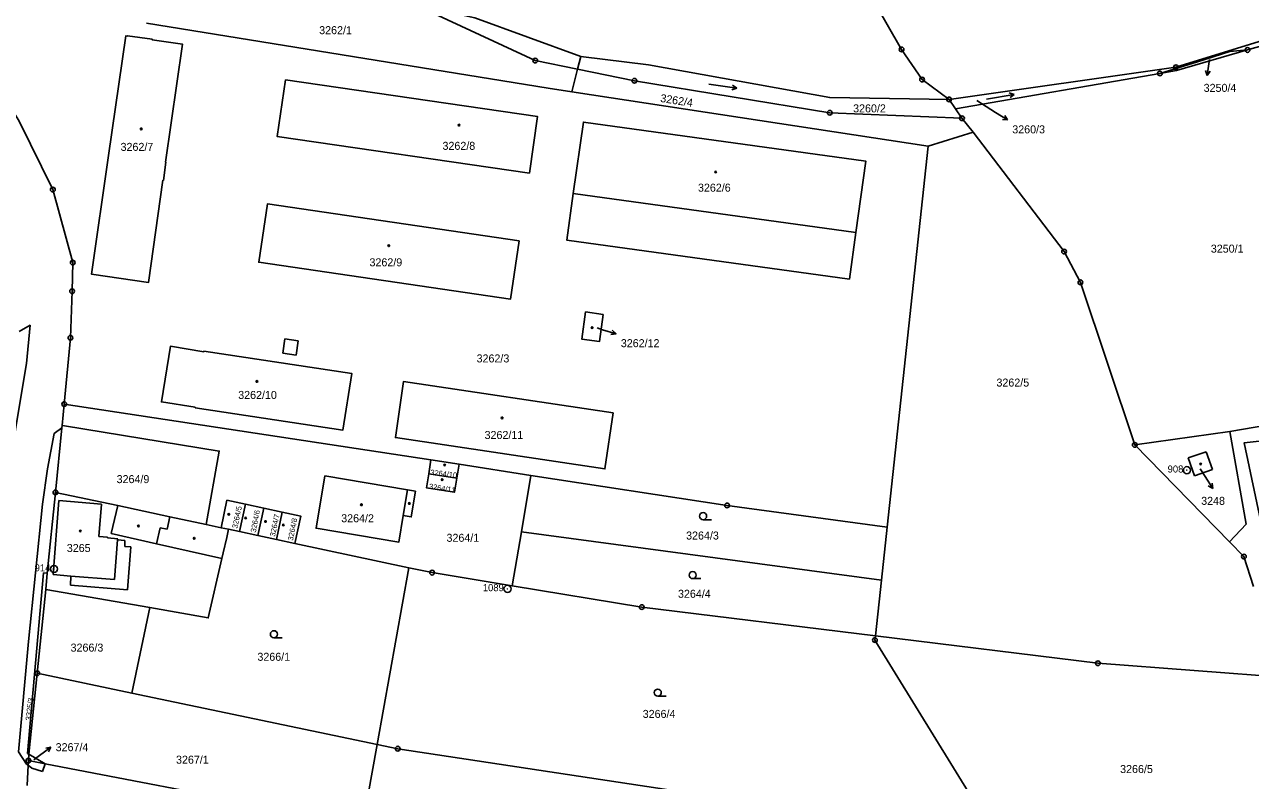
# Model space of a CAD drawing. Extents: x -733394 to -722299, y -1082822 to -1075049.
# Drawn here: x -727982.2 to -727721.7, y -1080037.5 to -1079876.8 of the extents above; entities that cross this region are included whole.
import ezdxf

# ---------------------------------------------------------------- set-up
doc = ezdxf.new("R2010")
doc.units = 0
for name, color, linetype in [('Hranice parcel', 7, 'Continuous'), ('Parcelní čísla', 7, 'Continuous'), ('Pop  PČ popisy', 7, 'Continuous'), ('Vnitřní kresba', 7, 'Continuous'), ('Značky bodu BP', 7, 'Continuous'), ('Značky budov', 7, 'Continuous'), ('Značky kultur', 7, 'Continuous')]:
    doc.layers.add(name, color=color, linetype=linetype)

msp = doc.modelspace()

# ---------------------------------------------------------------- linework, layer by layer
at = {"layer": 'Hranice parcel'}
for p, q in [((-727701.55, -1079876.17), (-727722.36, -1079882.21)), ((-727864.7, -1079886.28), (-727864.01, -1079883.6)), ((-727865.93, -1079891.07), (-727864.7, -1079886.28)), ((-727740.97, -1079887.19), (-727784.4, -1079894.71)), ((-727790.18, -1079902.64), (-727865.93, -1079891.07)), ((-727784.4, -1079894.71), (-727785.77, -1079892.71)), ((-727784.4, -1079894.71), (-727783.02, -1079896.71)), ((-727783.02, -1079896.71), (-727780.66, -1079899.65)), ((-727790.18, -1079902.64), (-727780.66, -1079899.65)), ((-727798.92, -1079983.63), (-727790.18, -1079902.64)), ((-727974.19, -1079961.99), (-727973.74, -1079957.47)), ((-727973.74, -1079957.47), (-727895.84, -1079969.28)), ((-727686.82, -1079956.59), (-727726.09, -1079963.26)), ((-727974.24, -1079962.5), (-727975.62, -1079976.22)), ((-727974.19, -1079961.99), (-727974.24, -1079962.5)), ((-727726.09, -1079963.26), (-727746.32, -1079966.14)), ((-727746.32, -1079966.14), (-727726.19, -1079986.73)), ((-727895.84, -1079969.28), (-727896.31, -1079972.26)), ((-727895.84, -1079969.28), (-727889.83, -1079970.21)), ((-727890.32, -1079973.19), (-727889.83, -1079970.21)), ((-727889.83, -1079970.21), (-727874.59, -1079972.64)), ((-727896.31, -1079972.26), (-727890.32, -1079973.19)), ((-727876.63, -1079984.58), (-727874.59, -1079972.64)), ((-727975.62, -1079976.22), (-727962.34, -1079979.05)), ((-727936.5, -1079984.57), (-727935.26, -1079978.73)), ((-727931.34, -1079979.57), (-727935.26, -1079978.73)), ((-727932.59, -1079985.42), (-727931.34, -1079979.57)), ((-727927.41, -1079980.41), (-727931.34, -1079979.57)), ((-727928.68, -1079986.25), (-727927.41, -1079980.41)), ((-727940.41, -1079983.74), (-727943.56, -1079983.06)), ((-727940.41, -1079983.74), (-727938.82, -1079984.08)), ((-727938.82, -1079984.08), (-727936.5, -1079984.57)), ((-727936.5, -1079984.57), (-727932.59, -1079985.42)), ((-727878.59, -1079996.09), (-727876.63, -1079984.58)), ((-727876.63, -1079984.58), (-727800.13, -1079994.9)), ((-727798.92, -1079983.63), (-727800.13, -1079994.9)), ((-727932.59, -1079985.42), (-727928.68, -1079986.25)), ((-727928.68, -1079986.25), (-727924.78, -1079987.08)), ((-727924.78, -1079987.08), (-727900.53, -1079992.24)), ((-727900.53, -1079992.24), (-727907.26, -1080029.79)), ((-727800.13, -1079994.9), (-727801.41, -1080006.73)), ((-727979.46, -1080014.66), (-727977.68, -1079996.84)), ((-727977.68, -1079996.84), (-727955.56, -1080000.73)), ((-727955.56, -1080000.73), (-727959.36, -1080018.87)), ((-727979.46, -1080014.66), (-727981.23, -1080031.9)), ((-727959.36, -1080018.87), (-727979.46, -1080014.66)), ((-727907.26, -1080029.79), (-727959.36, -1080018.87)), ((-727981.41, -1080034.22), (-727981.61, -1080038.53)), ((-727981.36, -1080033.23), (-727981.41, -1080034.22)), ((-727981.23, -1080031.9), (-727981.36, -1080033.23)), ((-727981.36, -1080033.23), (-727977.8, -1080033.91)), ((-727981.23, -1080031.9), (-727977.8, -1080033.91)), ((-727977.8, -1080033.91), (-727910.31, -1080046.82))]:
    msp.add_line(p, q, dxfattribs=at)
for points in [[(-727850.51, -1079834.68), (-727817.83, -1079842.11), (-727808.6, -1079859.79), (-727795.85, -1079882.09), (-727791.49, -1079888.51), (-727785.77, -1079892.71)], [(-727981.71, -1079861.11), (-727958.14, -1079860.46), (-727941.29, -1079860.82), (-727928.93, -1079865.96), (-727886.53, -1079875.4), (-727864.01, -1079883.6)], [(-727953.25, -1079865.53), (-727943.56, -1079864.59), (-727894.31, -1079874.91), (-727873.68, -1079884.46), (-727864.7, -1079886.28)], [(-727999.64, -1079869.54), (-727999.37, -1079870.99), (-727983.32, -1079897.35), (-727976.16, -1079911.89), (-727971.93, -1079927.4), (-727972.07, -1079933.48), (-727972.42, -1079943.37), (-727973.74, -1079957.47)], [(-727785.77, -1079892.71), (-727737.57, -1079885.89), (-727702.22, -1079874.93)], [(-727956.27, -1079876.54), (-727870.93, -1079890.31), (-727865.93, -1079891.07)], [(-727952.12, -1079906.06), (-727952.67, -1079909.92), (-727952.77, -1079909.91), (-727955.83, -1079931.59), (-727967.94, -1079929.87), (-727964.31, -1079904.62), (-727960.66, -1079879.23), (-727960.31, -1079879.27), (-727960.3, -1079879.17), (-727955.04, -1079879.92), (-727955.06, -1079880.02), (-727948.63, -1079880.94), (-727952.22, -1079906.04), (-727952.12, -1079906.06)], [(-727722.36, -1079882.21), (-727737.47, -1079886.6), (-727740.97, -1079887.19)], [(-727722.36, -1079882.21), (-727726.15, -1079882.54), (-727733.02, -1079884.7), (-727740.97, -1079887.19)], [(-727864.01, -1079883.6), (-727849.65, -1079885.4), (-727811.1, -1079892.32), (-727785.77, -1079892.71)], [(-727864.7, -1079886.28), (-727852.62, -1079888.76), (-727811.12, -1079895.56), (-727783.02, -1079896.71)], [(-727926.72, -1079888.57), (-727873.2, -1079896.34), (-727874.9, -1079908.37), (-727928.49, -1079900.63), (-727926.72, -1079888.57)], [(-727805.56, -1079921.01), (-727806.93, -1079930.91), (-727866.96, -1079922.64), (-727865.6, -1079912.74), (-727863.43, -1079897.54), (-727803.47, -1079905.82), (-727805.56, -1079921.01)], [(-727780.66, -1079899.65), (-727761.33, -1079925.04), (-727757.85, -1079931.59), (-727746.32, -1079966.14)], [(-727877.06, -1079922.79), (-727878.91, -1079935.14), (-727932.42, -1079927.32), (-727930.58, -1079914.92), (-727877.06, -1079922.79)], [(-727859.22, -1079938.45), (-727860.05, -1079944.19), (-727863.81, -1079943.64), (-727862.97, -1079937.89), (-727859.22, -1079938.45)], [(-727983.33, -1079942.03), (-727980.99, -1079940.72), (-727981.78, -1079948.84), (-727983.78, -1079961.12), (-727986.54, -1079978.32), (-727990.9, -1080024.39), (-727992.04, -1080036.89)], [(-727945.89, -1079958.1), (-727953.1, -1079957), (-727951.17, -1079945.18), (-727944.08, -1079946.33), (-727944.05, -1079946.19), (-727912.65, -1079950.94), (-727914.57, -1079963.03), (-727945.9, -1079958.24), (-727945.89, -1079958.1)], [(-727857.1, -1079959.32), (-727858.89, -1079971.24), (-727903.38, -1079964.59), (-727901.66, -1079952.64), (-727857.1, -1079959.32)], [(-727981.41, -1080034.22), (-727981.75, -1080033.97), (-727983.42, -1080031.38), (-727981.35, -1080007.9), (-727978.36, -1079978.72), (-727977.29, -1079971.19), (-727975.86, -1079963.71), (-727974.24, -1079962.5)], [(-727943.56, -1079983.06), (-727940.79, -1079967.45), (-727973.68, -1079962.07), (-727974.19, -1079961.99)], [(-727726.09, -1079963.26), (-727722.62, -1079982.95), (-727726.19, -1079986.73)], [(-727716.98, -1079994.25), (-727717.21, -1079993.56), (-727723.09, -1079965.71), (-727688.86, -1079961.91)], [(-727899.11, -1079975.95), (-727900.79, -1079975.67), (-727918.37, -1079972.74), (-727920.22, -1079983.84), (-727902.65, -1079986.78), (-727901.71, -1079981.17), (-727900.03, -1079981.45), (-727899.11, -1079975.95)], [(-727896.31, -1079972.26), (-727896.78, -1079975.24), (-727890.81, -1079976.18), (-727890.32, -1079973.19)], [(-727874.59, -1079972.64), (-727832.93, -1079979.01), (-727798.92, -1079983.63)], [(-727975.62, -1079976.22), (-727977.34, -1079993.42), (-727977.68, -1079996.84)], [(-727962.34, -1079979.05), (-727951.32, -1079981.4), (-727943.56, -1079983.06)], [(-727935.26, -1079978.73), (-727939.18, -1079977.89), (-727940.41, -1079983.74)], [(-727924.78, -1079987.08), (-727923.49, -1079981.25), (-727927.41, -1079980.41)], [(-727955.56, -1080000.73), (-727943.15, -1080002.92), (-727940.25, -1079990.28), (-727939.98, -1079989.11), (-727939.23, -1079985.84), (-727938.82, -1079984.08)], [(-727726.19, -1079986.73), (-727723.12, -1079989.87), (-727721.1, -1079996.22)], [(-727878.59, -1079996.09), (-727895.58, -1079993.29), (-727900.53, -1079992.24)], [(-727801.41, -1080006.73), (-727851.06, -1080000.62), (-727878.59, -1079996.09)], [(-727776.17, -1080048.83), (-727801.51, -1080007.62), (-727801.41, -1080006.73)], [(-727801.41, -1080006.73), (-727754.14, -1080012.54), (-727713.2, -1080015.61)], [(-727910.31, -1080046.82), (-727910.15, -1080045.92), (-727907.26, -1080029.79)], [(-727907.26, -1080029.79), (-727902.9, -1080030.7), (-727798.52, -1080046.54), (-727776.17, -1080048.83)]]:
    msp.add_lwpolyline(points, dxfattribs=at)
at = {"layer": 'Pop  PČ popisy'}
for p, q in [((-727730.52, -1079884.69), (-727730.94, -1079887.66)), ((-727730.46, -1079884.24), (-727730.52, -1079884.69)), ((-727730.94, -1079887.66), (-727731.29, -1079886.6)), ((-727730.94, -1079887.66), (-727730.3, -1079886.74)), ((-727779.87, -1079892.94), (-727775.87, -1079895.49)), ((-727775.87, -1079895.49), (-727773.33, -1079897.08)), ((-727773.33, -1079897.08), (-727773.91, -1079896.12)), ((-727773.33, -1079897.08), (-727774.44, -1079896.97)), ((-727860.53, -1079941.29), (-727859.37, -1079941.65)), ((-727859.37, -1079941.65), (-727856.5, -1079942.53)), ((-727856.5, -1079942.53), (-727857.6, -1079942.71)), ((-727856.5, -1079942.53), (-727857.31, -1079941.76)), ((-727732.45, -1079971.2), (-727731.36, -1079972.87)), ((-727731.36, -1079972.87), (-727729.73, -1079975.39)), ((-727729.73, -1079975.39), (-727729.85, -1079974.27)), ((-727729.73, -1079975.39), (-727730.69, -1079974.82)), ((-727978.98, -1080032.16), (-727976.55, -1080030.4)), ((-727976.55, -1080030.4), (-727977.66, -1080030.58)), ((-727976.55, -1080030.4), (-727977.07, -1080031.39)), ((-727980.22, -1080033.07), (-727978.98, -1080032.16))]:
    msp.add_line(p, q, dxfattribs=at)
at = {"layer": 'Vnitřní kresba'}
for p, q in [((-727865.6, -1079912.74), (-727805.56, -1079921.01)), ((-727926.86, -1079943.57), (-727927.32, -1079946.63)), ((-727924.02, -1079943.99), (-727926.86, -1079943.57)), ((-727924.49, -1079947.06), (-727924.02, -1079943.99)), ((-727927.32, -1079946.63), (-727924.49, -1079947.06)), ((-727731.14, -1079967.58), (-727734.95, -1079968.87)), ((-727733.61, -1079972.69), (-727734.95, -1079968.87)), ((-727729.82, -1079971.34), (-727731.14, -1079967.58)), ((-727729.82, -1079971.34), (-727733.61, -1079972.69)), ((-727901.71, -1079981.17), (-727900.79, -1079975.67)), ((-727974.86, -1079977.99), (-727976.06, -1079993.71)), ((-727965.84, -1079978.7), (-727974.86, -1079977.99)), ((-727966.4, -1079985.6), (-727965.84, -1079978.7)), ((-727963.77, -1079984.96), (-727962.34, -1079979.05)), ((-727951.89, -1079984.04), (-727951.32, -1079981.4)), ((-727953.39, -1079983.78), (-727954.17, -1079987.13)), ((-727953.39, -1079983.78), (-727951.89, -1079984.04)), ((-727964.56, -1079985.74), (-727966.4, -1079985.6)), ((-727964.57, -1079985.87), (-727964.56, -1079985.74)), ((-727962.37, -1079986.08), (-727964.57, -1079985.87)), ((-727963.77, -1079984.96), (-727954.17, -1079987.13)), ((-727963.04, -1079994.77), (-727962.39, -1079986.33)), ((-727962.39, -1079986.33), (-727962.37, -1079986.08)), ((-727960.84, -1079986.45), (-727962.39, -1079986.33)), ((-727960.89, -1079987.72), (-727960.84, -1079986.45)), ((-727954.17, -1079987.13), (-727940.25, -1079990.28)), ((-727959.59, -1079987.83), (-727960.89, -1079987.72)), ((-727960.27, -1079996.94), (-727959.59, -1079987.83)), ((-727978.13, -1079993.35), (-727981.51, -1080031.72)), ((-727978.13, -1079993.35), (-727977.34, -1079993.42)), ((-727976.06, -1079993.71), (-727972.31, -1079994.02)), ((-727972.31, -1079994.02), (-727972.43, -1079995.96)), ((-727972.31, -1079994.02), (-727963.04, -1079994.77)), ((-727972.43, -1079995.96), (-727960.27, -1079996.94)), ((-727981.23, -1080031.9), (-727981.51, -1080031.72)), ((-727981.41, -1080034.22), (-727980.59, -1080034.82)), ((-727978.36, -1080035.56), (-727977.8, -1080033.91)), ((-727980.59, -1080034.82), (-727978.36, -1080035.56))]:
    msp.add_line(p, q, dxfattribs=at)
at = {"layer": 'Značky bodu BP'}
for centre, radius in [((-727795.85, -1079882.09), 0.5), ((-727795.85, -1079882.09), 0.0303), ((-727722.36, -1079882.21), 0.5), ((-727722.36, -1079882.21), 0.0303), ((-727873.68, -1079884.46), 0.5), ((-727873.68, -1079884.46), 0.0303), ((-727737.57, -1079885.89), 0.5), ((-727852.62, -1079888.76), 0.5), ((-727791.49, -1079888.51), 0.5), ((-727740.97, -1079887.19), 0.5), ((-727740.97, -1079887.19), 0.0303), ((-727737.57, -1079885.89), 0.0303), ((-727852.62, -1079888.76), 0.0303), ((-727791.49, -1079888.51), 0.0303), ((-727785.77, -1079892.71), 0.5), ((-727785.77, -1079892.71), 0.0303), ((-727811.12, -1079895.56), 0.5), ((-727811.12, -1079895.56), 0.0303), ((-727783.02, -1079896.71), 0.5), ((-727783.02, -1079896.71), 0.0303), ((-727976.16, -1079911.89), 0.5), ((-727976.16, -1079911.89), 0.0303), ((-727761.33, -1079925.04), 0.5), ((-727971.93, -1079927.4), 0.5), ((-727971.93, -1079927.4), 0.0303), ((-727761.33, -1079925.04), 0.0303), ((-727757.85, -1079931.59), 0.5), ((-727757.85, -1079931.59), 0.0303), ((-727972.07, -1079933.48), 0.5), ((-727972.07, -1079933.48), 0.0303), ((-727972.42, -1079943.37), 0.5), ((-727972.42, -1079943.37), 0.0303), ((-727973.74, -1079957.47), 0.5), ((-727973.74, -1079957.47), 0.0303), ((-727746.32, -1079966.14), 0.5), ((-727746.32, -1079966.14), 0.0303), ((-727735.24, -1079971.51), 0.75), ((-727735.24, -1079971.51), 0.03), ((-727975.62, -1079976.22), 0.5), ((-727975.62, -1079976.22), 0.0303), ((-727832.93, -1079979.01), 0.5), ((-727832.93, -1079979.01), 0.0303), ((-727723.12, -1079989.87), 0.5), ((-727723.12, -1079989.87), 0.0303), ((-727975.92, -1079992.51), 0.75), ((-727975.92, -1079992.51), 0.03), ((-727895.58, -1079993.29), 0.5), ((-727895.58, -1079993.29), 0.0303), ((-727879.57, -1079996.73), 0.75), ((-727879.57, -1079996.73), 0.03), ((-727851.06, -1080000.62), 0.5), ((-727851.06, -1080000.62), 0.0303), ((-727801.51, -1080007.62), 0.5), ((-727801.51, -1080007.62), 0.0303), ((-727754.14, -1080012.54), 0.5), ((-727754.14, -1080012.54), 0.0303), ((-727979.46, -1080014.66), 0.5), ((-727979.46, -1080014.66), 0.0303), ((-727902.9, -1080030.7), 0.5), ((-727902.9, -1080030.7), 0.0303), ((-727981.36, -1080033.23), 0.5), ((-727981.36, -1080033.23), 0.0303)]:
    msp.add_circle(centre, radius, dxfattribs=at)
at = {"layer": 'Značky budov'}
for centre in [(-727957.38, -1079898.97), (-727889.89, -1079898.17), (-727835.36, -1079908.13), (-727904.79, -1079923.8), (-727861.59, -1079941.22), (-727932.82, -1079952.66), (-727880.72, -1079960.39), (-727892.92, -1079970.42), (-727732.32, -1079970.2), (-727893.45, -1079973.51), (-727910.6, -1079978.86), (-727900.41, -1079978.59), (-727938.78, -1079980.9), (-727935.2, -1079981.66), (-727970.33, -1079984.45), (-727957.97, -1079983.38), (-727930.98, -1079982.42), (-727927.18, -1079983.16), (-727946.13, -1079985.99)]:
    msp.add_circle(centre, 0.175, dxfattribs=at)
at = {"layer": 'Značky kultur'}
for p, q in [((-727836.82, -1079889.49), (-727830.87, -1079890.33)), ((-727830.87, -1079890.33), (-727831.91, -1079890.69)), ((-727830.87, -1079890.33), (-727831.77, -1079889.7)), ((-727777.84, -1079892.68), (-727771.93, -1079891.64)), ((-727771.93, -1079891.64), (-727772.98, -1079891.31)), ((-727771.93, -1079891.64), (-727772.8, -1079892.3)), ((-727838.02, -1079982.03), (-727836.27, -1079982.03)), ((-727840.23, -1079994.56), (-727838.48, -1079994.56)), ((-727929.2, -1080007.13), (-727927.45, -1080007.13)), ((-727847.65, -1080019.53), (-727845.9, -1080019.53))]:
    msp.add_line(p, q, dxfattribs=at)
for centre in [(-727838.02, -1079981.28), (-727840.23, -1079993.81), (-727929.2, -1080006.38), (-727847.65, -1080018.78)]:
    msp.add_circle(centre, 0.75, dxfattribs=at)

# ---------------------------------------------------------------- texts
at = {"layer": 'Parcelní čísla'}
for s, p in [('3262/1', (-727919.58, -1079878.85)), ('3250/4', (-727731.68, -1079891.11)), ('3260/2', (-727806.15, -1079895.47)), ('3260/3', (-727772.34, -1079899.93)), ('3262/7', (-727961.77, -1079903.65)), ('3262/8', (-727893.38, -1079903.43)), ('3262/6', (-727839.11, -1079912.32)), ('3250/1', (-727730.16, -1079925.28)), ('3262/9', (-727908.89, -1079928.18)), ('3262/12', (-727855.5, -1079945.37)), ('3262/3', (-727886.14, -1079948.61)), ('3262/5', (-727775.7, -1079953.74)), ('3262/10', (-727936.78, -1079956.37)), ('3262/11', (-727884.44, -1079964.88)), ('3264/9', (-727962.61, -1079974.26)), ('3248', (-727732.21, -1079978.88)), ('3264/2', (-727914.9, -1079982.58)), ('3264/3', (-727841.63, -1079986.25)), ('3265', (-727973.19, -1079988.9)), ('3264/1', (-727892.53, -1079986.73)), ('3264/4', (-727843.35, -1079998.63)), ('3266/3', (-727972.39, -1080010.07)), ('3266/1', (-727932.7, -1080012.02)), ('3266/4', (-727850.85, -1080024.16)), ('3267/4', (-727975.56, -1080031.23)), ('3267/1', (-727949.99, -1080033.89)), ('3266/5', (-727749.43, -1080035.88))]:
    msp.add_text(s, height=1.7, dxfattribs=at).set_placement(p)
for s, height, rotation, p in [('3262/4', 1.7, 351, (-727847.2, -1079893.23)), ('3264/10', 1.139, 353, (-727896.01, -1079972.49)), ('3264/11', 1.139, 351, (-727896.32, -1079975.47)), ('3264/5', 1.139, 78, (-727936.98, -1079983.97)), ('3264/6', 1.139, 79, (-727933.05, -1079984.82)), ('3264/7', 1.139, 78, (-727928.98, -1079985.69)), ('3264/8', 1.139, 79, (-727925.15, -1079986.54)), ('3325/3', 1.19, 83, (-727980.8, -1080024.76))]:
    msp.add_text(s, height=height, rotation=rotation, dxfattribs=at).set_placement(p)
at = {"layer": 'Značky bodu BP'}
for s, p in [('908', (-727739.34, -1079972.01)), ('914', (-727980.02, -1079993.01)), ('1089', (-727884.82, -1079997.23))]:
    msp.add_text(s, height=1.5, dxfattribs=at).set_placement(p)

doc.saveas('drawing.dxf')
